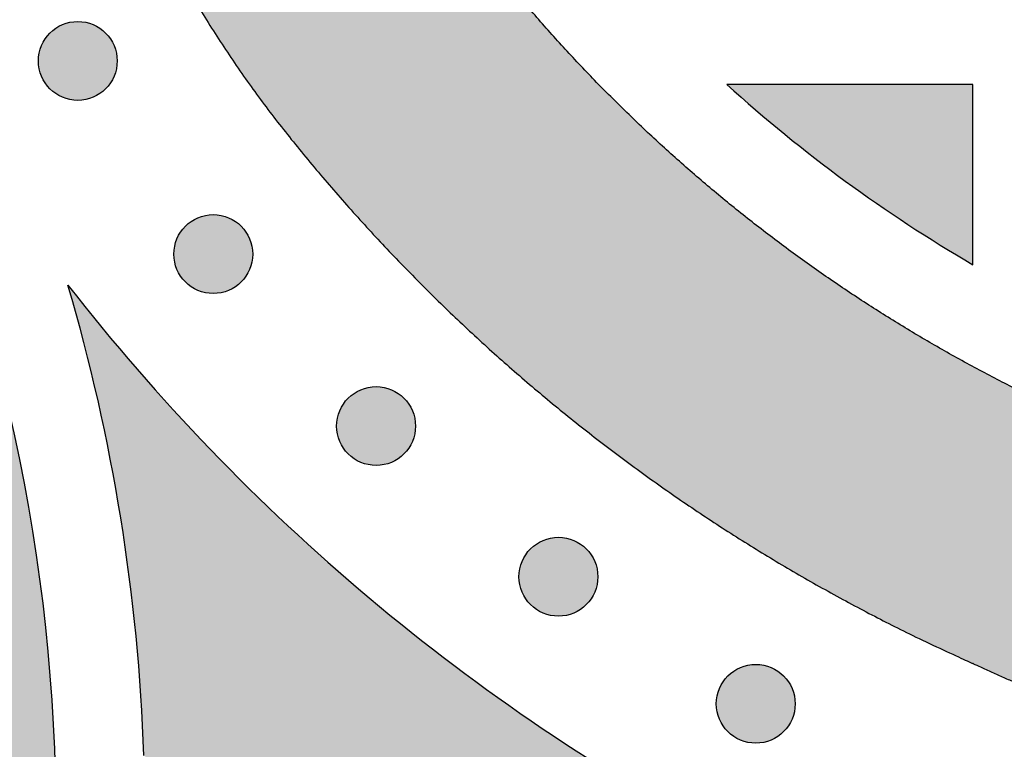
# Model space of a CAD drawing. Header units: millimetres. Extents: x -3873 to -97, y 912 to 4165.
# Tile 248 of 656: x -2923 to -2879, y 1396 to 1429. Entities that reach past the tile are written whole.
import ezdxf

# ---------------------------------------------------------------- set-up
doc = ezdxf.new("R2010")
doc.units = ezdxf.units.MM
doc.layers.add('pattern', color=7, linetype='Continuous', true_color=0x000000)

msp = doc.modelspace()

# ---------------------------------------------------------------- hatches: boundary and pattern name
at = {"layer": 'pattern'}
for points in [[(-2922.881, 1457.362), (-2922.868, 1456.227), (-2922.832, 1455.09), (-2922.772, 1453.95), (-2922.688, 1452.808), (-2922.58, 1451.666), (-2922.448, 1450.524), (-2922.291, 1449.382), (-2922.11, 1448.242), (-2921.905, 1447.104), (-2921.676, 1445.969), (-2921.422, 1444.837), (-2921.144, 1443.711), (-2920.842, 1442.59), (-2920.515, 1441.475), (-2920.166, 1440.366), (-2919.792, 1439.266), (-2919.396, 1438.174), (-2918.976, 1437.091), (-2918.534, 1436.019), (-2918.069, 1434.956), (-2917.582, 1433.906), (-2917.074, 1432.867), (-2916.544, 1431.841), (-2915.994, 1430.828), (-2915.423, 1429.829), (-2914.833, 1428.844), (-2914.224, 1427.875), (-2913.596, 1426.921), (-2912.949, 1425.984), (-2912.286, 1425.063), (-2911.605, 1424.159), (-2910.908, 1423.273), (-2909.377, 1421.424), (-2907.787, 1419.614), (-2906.141, 1417.848), (-2904.441, 1416.127), (-2902.687, 1414.454), (-2900.882, 1412.831), (-2899.028, 1411.261), (-2897.128, 1409.746), (-2895.184, 1408.287), (-2893.199, 1406.888), (-2891.175, 1405.548), (-2889.115, 1404.271), (-2887.022, 1403.057), (-2884.899, 1401.907), (-2882.748, 1400.823), (-2880.574, 1399.806), (-2876.238, 1397.856), (-2860.979, 1404.172), (-2875.648, 1410.748), (-2877.505, 1411.617), (-2879.341, 1412.543), (-2881.155, 1413.524), (-2882.942, 1414.561), (-2884.701, 1415.652), (-2886.43, 1416.796), (-2888.125, 1417.992), (-2889.786, 1419.237), (-2891.408, 1420.531), (-2892.991, 1421.872), (-2894.533, 1423.258), (-2896.031, 1424.687), (-2897.483, 1426.157), (-2898.889, 1427.665), (-2900.246, 1429.21), (-2901.554, 1430.79), (-2902.097, 1431.48), (-2902.627, 1432.184), (-2903.144, 1432.901), (-2903.647, 1433.632), (-2904.136, 1434.375), (-2904.611, 1435.13), (-2905.071, 1435.897), (-2905.515, 1436.675), (-2905.944, 1437.464), (-2906.356, 1438.264), (-2906.752, 1439.073), (-2907.132, 1439.892), (-2907.494, 1440.72), (-2907.838, 1441.556), (-2908.165, 1442.399), (-2908.474, 1443.25), (-2908.765, 1444.108), (-2909.037, 1444.972), (-2909.291, 1445.841), (-2909.527, 1446.715), (-2909.743, 1447.593), (-2909.941, 1448.474), (-2910.12, 1449.359), (-2910.28, 1450.246), (-2910.421, 1451.135), (-2910.543, 1452.025), (-2910.646, 1452.916), (-2910.73, 1453.806), (-2910.796, 1454.696), (-2910.843, 1455.585), (-2910.871, 1456.472), (-2910.881, 1457.357), (-2910.87, 1458.241), (-2910.841, 1459.128), (-2910.794, 1460.017), (-2910.727, 1460.907), (-2910.642, 1461.797), (-2910.538, 1462.688), (-2910.416, 1463.578), (-2910.274, 1464.466), (-2910.113, 1465.353), (-2909.934, 1466.238), (-2909.735, 1467.119), (-2909.518, 1467.997), (-2909.281, 1468.871), (-2909.027, 1469.74), (-2908.753, 1470.603), (-2908.462, 1471.46), (-2908.152, 1472.311), (-2907.824, 1473.155), (-2907.479, 1473.99), (-2907.116, 1474.818), (-2906.736, 1475.636), (-2906.34, 1476.445), (-2905.927, 1477.245), (-2905.497, 1478.033), (-2905.052, 1478.811), (-2904.592, 1479.578), (-2904.116, 1480.333), (-2903.627, 1481.075), (-2903.123, 1481.805), (-2902.605, 1482.522), (-2902.074, 1483.225), (-2901.531, 1483.915), (-2900.222, 1485.493), (-2898.863, 1487.037), (-2897.456, 1488.545), (-2896.002, 1490.013), (-2894.503, 1491.441), (-2892.96, 1492.825), (-2891.376, 1494.165), (-2889.752, 1495.457), (-2888.091, 1496.702), (-2886.395, 1497.896), (-2884.665, 1499.038), (-2882.905, 1500.127), (-2881.116, 1501.163), (-2879.302, 1502.143), (-2877.465, 1503.067), (-2875.607, 1503.934), (-2860.933, 1510.498), (-2876.187, 1516.826), (-2880.524, 1514.881), (-2882.699, 1513.865), (-2884.851, 1512.783), (-2886.975, 1511.635), (-2889.069, 1510.423), (-2891.13, 1509.148), (-2893.155, 1507.81), (-2895.142, 1506.412), (-2897.087, 1504.955), (-2898.988, 1503.442), (-2900.843, 1501.873), (-2902.649, 1500.252), (-2904.405, 1498.58), (-2906.107, 1496.861), (-2907.755, 1495.096), (-2909.345, 1493.288), (-2910.878, 1491.44), (-2911.576, 1490.554), (-2912.257, 1489.651), (-2912.922, 1488.731), (-2913.569, 1487.794), (-2914.198, 1486.841), (-2914.808, 1485.872), (-2915.399, 1484.888), (-2915.971, 1483.89), (-2916.522, 1482.877), (-2917.052, 1481.852), (-2917.562, 1480.813), (-2918.049, 1479.763), (-2918.515, 1478.701), (-2918.958, 1477.629), (-2919.379, 1476.546), (-2919.777, 1475.455), (-2920.151, 1474.355), (-2920.502, 1473.247), (-2920.829, 1472.132), (-2921.132, 1471.011), (-2921.411, 1469.885), (-2921.666, 1468.754), (-2921.896, 1467.619), (-2922.102, 1466.481), (-2922.284, 1465.341), (-2922.442, 1464.2), (-2922.575, 1463.057), (-2922.684, 1461.915), (-2922.769, 1460.774), (-2922.83, 1459.634), (-2922.867, 1458.496)], [(-2921.727, 1425.494), (-2921.699, 1425.467), (-2921.67, 1425.44), (-2921.64, 1425.413), (-2921.61, 1425.387), (-2921.578, 1425.361), (-2921.546, 1425.336), (-2921.512, 1425.311), (-2921.478, 1425.287), (-2921.443, 1425.264), (-2921.407, 1425.241), (-2921.371, 1425.219), (-2921.334, 1425.198), (-2921.296, 1425.177), (-2921.257, 1425.157), (-2921.218, 1425.139), (-2921.177, 1425.121), (-2921.137, 1425.104), (-2921.095, 1425.088), (-2921.053, 1425.072), (-2921.011, 1425.058), (-2920.968, 1425.045), (-2920.925, 1425.033), (-2920.881, 1425.022), (-2920.836, 1425.012), (-2920.792, 1425.004), (-2920.747, 1424.996), (-2920.701, 1424.99), (-2920.656, 1424.984), (-2920.61, 1424.98), (-2920.565, 1424.977), (-2920.519, 1424.975), (-2920.473, 1424.975), (-2920.427, 1424.975), (-2920.381, 1424.977), (-2920.335, 1424.98), (-2920.289, 1424.984), (-2920.244, 1424.99), (-2920.199, 1424.996), (-2920.154, 1425.004), (-2920.109, 1425.012), (-2920.065, 1425.022), (-2920.021, 1425.033), (-2919.978, 1425.045), (-2919.935, 1425.058), (-2919.892, 1425.073), (-2919.85, 1425.088), (-2919.809, 1425.104), (-2919.768, 1425.121), (-2919.728, 1425.139), (-2919.689, 1425.158), (-2919.65, 1425.177), (-2919.612, 1425.198), (-2919.575, 1425.219), (-2919.538, 1425.241), (-2919.502, 1425.264), (-2919.467, 1425.287), (-2919.433, 1425.311), (-2919.4, 1425.336), (-2919.368, 1425.361), (-2919.336, 1425.387), (-2919.305, 1425.413), (-2919.275, 1425.44), (-2919.246, 1425.467), (-2919.218, 1425.495), (-2919.191, 1425.523), (-2919.163, 1425.552), (-2919.137, 1425.582), (-2919.111, 1425.612), (-2919.085, 1425.644), (-2919.06, 1425.676), (-2919.035, 1425.71), (-2919.011, 1425.744), (-2918.987, 1425.779), (-2918.965, 1425.814), (-2918.943, 1425.851), (-2918.921, 1425.888), (-2918.901, 1425.926), (-2918.881, 1425.965), (-2918.862, 1426.004), (-2918.844, 1426.045), (-2918.827, 1426.085), (-2918.811, 1426.127), (-2918.796, 1426.169), (-2918.782, 1426.211), (-2918.769, 1426.254), (-2918.757, 1426.297), (-2918.746, 1426.341), (-2918.736, 1426.386), (-2918.727, 1426.43), (-2918.72, 1426.475), (-2918.713, 1426.521), (-2918.708, 1426.566), (-2918.704, 1426.612), (-2918.701, 1426.657), (-2918.699, 1426.703), (-2918.699, 1426.749), (-2918.699, 1426.795), (-2918.701, 1426.841), (-2918.704, 1426.887), (-2918.708, 1426.932), (-2918.713, 1426.978), (-2918.72, 1427.023), (-2918.727, 1427.068), (-2918.736, 1427.113), (-2918.746, 1427.157), (-2918.757, 1427.201), (-2918.769, 1427.244), (-2918.782, 1427.287), (-2918.796, 1427.33), (-2918.811, 1427.372), (-2918.828, 1427.413), (-2918.845, 1427.454), (-2918.863, 1427.494), (-2918.881, 1427.533), (-2918.901, 1427.572), (-2918.922, 1427.61), (-2918.943, 1427.647), (-2918.965, 1427.684), (-2918.988, 1427.72), (-2919.011, 1427.755), (-2919.035, 1427.789), (-2919.06, 1427.822), (-2919.085, 1427.854), (-2919.111, 1427.886), (-2919.137, 1427.917), (-2919.164, 1427.947), (-2919.191, 1427.976), (-2919.218, 1428.004), (-2919.247, 1428.031), (-2919.276, 1428.059), (-2919.305, 1428.085), (-2919.336, 1428.111), (-2919.368, 1428.137), (-2919.4, 1428.162), (-2919.434, 1428.187), (-2919.468, 1428.211), (-2919.503, 1428.235), (-2919.538, 1428.257), (-2919.575, 1428.279), (-2919.612, 1428.301), (-2919.65, 1428.321), (-2919.689, 1428.341), (-2919.728, 1428.36), (-2919.768, 1428.378), (-2919.809, 1428.395), (-2919.85, 1428.411), (-2919.892, 1428.426), (-2919.935, 1428.44), (-2919.978, 1428.453), (-2920.021, 1428.465), (-2920.065, 1428.476), (-2920.109, 1428.486), (-2920.154, 1428.495), (-2920.199, 1428.502), (-2920.244, 1428.509), (-2920.29, 1428.514), (-2920.335, 1428.518), (-2920.381, 1428.521), (-2920.427, 1428.523), (-2920.473, 1428.523), (-2920.519, 1428.523), (-2920.565, 1428.521), (-2920.611, 1428.518), (-2920.656, 1428.514), (-2920.702, 1428.509), (-2920.747, 1428.502), (-2920.792, 1428.494), (-2920.837, 1428.486), (-2920.881, 1428.476), (-2920.925, 1428.465), (-2920.968, 1428.453), (-2921.011, 1428.44), (-2921.054, 1428.426), (-2921.096, 1428.411), (-2921.137, 1428.394), (-2921.178, 1428.377), (-2921.218, 1428.359), (-2921.257, 1428.341), (-2921.296, 1428.321), (-2921.334, 1428.3), (-2921.371, 1428.279), (-2921.408, 1428.257), (-2921.443, 1428.234), (-2921.478, 1428.211), (-2921.512, 1428.187), (-2921.546, 1428.162), (-2921.578, 1428.137), (-2921.61, 1428.111), (-2921.641, 1428.085), (-2921.67, 1428.058), (-2921.699, 1428.031), (-2921.728, 1428.004), (-2921.755, 1427.975), (-2921.782, 1427.946), (-2921.809, 1427.917), (-2921.835, 1427.886), (-2921.861, 1427.854), (-2921.886, 1427.822), (-2921.911, 1427.788), (-2921.935, 1427.754), (-2921.958, 1427.719), (-2921.981, 1427.684), (-2922.003, 1427.647), (-2922.024, 1427.61), (-2922.045, 1427.572), (-2922.065, 1427.533), (-2922.083, 1427.494), (-2922.101, 1427.454), (-2922.118, 1427.413), (-2922.134, 1427.372), (-2922.15, 1427.33), (-2922.164, 1427.287), (-2922.177, 1427.244), (-2922.189, 1427.201), (-2922.2, 1427.157), (-2922.21, 1427.113), (-2922.218, 1427.068), (-2922.226, 1427.023), (-2922.232, 1426.978), (-2922.238, 1426.932), (-2922.242, 1426.887), (-2922.245, 1426.841), (-2922.247, 1426.795), (-2922.247, 1426.749), (-2922.247, 1426.703), (-2922.245, 1426.657), (-2922.242, 1426.611), (-2922.238, 1426.566), (-2922.232, 1426.52), (-2922.226, 1426.475), (-2922.218, 1426.43), (-2922.209, 1426.385), (-2922.2, 1426.341), (-2922.189, 1426.297), (-2922.177, 1426.254), (-2922.164, 1426.211), (-2922.149, 1426.168), (-2922.134, 1426.126), (-2922.118, 1426.085), (-2922.101, 1426.044), (-2922.083, 1426.004), (-2922.064, 1425.965), (-2922.045, 1425.926), (-2922.024, 1425.888), (-2922.003, 1425.851), (-2921.981, 1425.814), (-2921.958, 1425.779), (-2921.935, 1425.744), (-2921.911, 1425.71), (-2921.886, 1425.676), (-2921.861, 1425.644), (-2921.835, 1425.612), (-2921.809, 1425.581), (-2921.782, 1425.552), (-2921.755, 1425.523)], [(-2929.758, 1428.419), (-2930.401, 1420.543), (-2931.202, 1412.659), (-2932.162, 1404.769), (-2933.282, 1396.88), (-2934.563, 1388.995), (-2936.004, 1381.12), (-2937.606, 1373.26), (-2939.369, 1365.419), (-2941.292, 1357.602), (-2943.375, 1349.815), (-2945.618, 1342.062), (-2948.02, 1334.347), (-2950.579, 1326.677), (-2953.295, 1319.055), (-2956.165, 1311.487), (-2959.189, 1303.977), (-2962.364, 1296.53), (-2965.689, 1289.15), (-2969.161, 1281.841), (-2972.778, 1274.609), (-2976.537, 1267.458), (-2980.436, 1260.391), (-2984.472, 1253.413), (-2988.642, 1246.527), (-2992.942, 1239.738), (-2997.37, 1233.049), (-3001.922, 1226.463), (-3006.594, 1219.984), (-3011.383, 1213.615), (-3016.285, 1207.36), (-3021.297, 1201.22), (-3026.413, 1195.198), (-3024.311, 1195.964), (-3022.224, 1196.789), (-3020.157, 1197.673), (-3018.111, 1198.616), (-3016.088, 1199.616), (-3014.092, 1200.673), (-3012.124, 1201.785), (-3010.187, 1202.952), (-3008.283, 1204.173), (-3006.414, 1205.445), (-3004.583, 1206.767), (-3002.791, 1208.137), (-3001.04, 1209.555), (-2999.332, 1211.017), (-2997.668, 1212.523), (-2996.051, 1214.069), (-2988.979, 1224.053), (-2982.186, 1234.274), (-2975.684, 1244.722), (-2969.483, 1255.384), (-2963.595, 1266.247), (-2958.027, 1277.296), (-2952.79, 1288.518), (-2947.89, 1299.898), (-2943.335, 1311.42), (-2939.13, 1323.068), (-2935.281, 1334.827), (-2931.792, 1346.681), (-2928.665, 1358.612), (-2925.903, 1370.604), (-2923.506, 1382.64), (-2921.475, 1394.705), (-2921.561, 1396.876), (-2921.705, 1399.05), (-2921.908, 1401.223), (-2922.169, 1403.394), (-2922.49, 1405.561), (-2922.868, 1407.72), (-2923.305, 1409.87), (-2923.8, 1412.008), (-2924.352, 1414.132), (-2924.961, 1416.24), (-2925.626, 1418.329), (-2926.347, 1420.397), (-2927.121, 1422.442), (-2927.949, 1424.462), (-2928.828, 1426.455)], [(-2891.263, 1425.687), (-2889.975, 1424.552), (-2888.658, 1423.449), (-2887.311, 1422.38), (-2885.937, 1421.346), (-2884.536, 1420.348), (-2883.11, 1419.388), (-2881.661, 1418.465), (-2880.19, 1417.581), (-2880.19, 1425.688)], [(-2915.629, 1416.803), (-2915.6, 1416.776), (-2915.571, 1416.749), (-2915.541, 1416.722), (-2915.511, 1416.696), (-2915.479, 1416.67), (-2915.447, 1416.645), (-2915.413, 1416.62), (-2915.379, 1416.596), (-2915.344, 1416.573), (-2915.309, 1416.55), (-2915.272, 1416.528), (-2915.235, 1416.507), (-2915.197, 1416.486), (-2915.158, 1416.466), (-2915.119, 1416.448), (-2915.079, 1416.43), (-2915.038, 1416.413), (-2914.996, 1416.397), (-2914.955, 1416.381), (-2914.912, 1416.367), (-2914.869, 1416.354), (-2914.826, 1416.342), (-2914.782, 1416.331), (-2914.737, 1416.321), (-2914.693, 1416.313), (-2914.648, 1416.305), (-2914.603, 1416.299), (-2914.557, 1416.293), (-2914.511, 1416.289), (-2914.466, 1416.286), (-2914.42, 1416.284), (-2914.374, 1416.284), (-2914.328, 1416.284), (-2914.282, 1416.286), (-2914.236, 1416.289), (-2914.191, 1416.293), (-2914.145, 1416.299), (-2914.1, 1416.305), (-2914.055, 1416.313), (-2914.01, 1416.321), (-2913.966, 1416.331), (-2913.922, 1416.342), (-2913.879, 1416.354), (-2913.836, 1416.367), (-2913.793, 1416.382), (-2913.751, 1416.397), (-2913.71, 1416.413), (-2913.669, 1416.43), (-2913.629, 1416.448), (-2913.59, 1416.467), (-2913.551, 1416.486), (-2913.513, 1416.507), (-2913.476, 1416.528), (-2913.439, 1416.55), (-2913.403, 1416.573), (-2913.368, 1416.596), (-2913.334, 1416.62), (-2913.301, 1416.645), (-2913.269, 1416.67), (-2913.237, 1416.696), (-2913.206, 1416.722), (-2913.176, 1416.749), (-2913.147, 1416.776), (-2913.119, 1416.804), (-2913.092, 1416.832), (-2913.065, 1416.861), (-2913.038, 1416.891), (-2913.012, 1416.921), (-2912.986, 1416.953), (-2912.961, 1416.985), (-2912.936, 1417.019), (-2912.912, 1417.053), (-2912.889, 1417.088), (-2912.866, 1417.123), (-2912.844, 1417.16), (-2912.823, 1417.197), (-2912.802, 1417.235), (-2912.782, 1417.274), (-2912.764, 1417.313), (-2912.746, 1417.354), (-2912.729, 1417.394), (-2912.712, 1417.436), (-2912.697, 1417.478), (-2912.683, 1417.52), (-2912.67, 1417.563), (-2912.658, 1417.606), (-2912.647, 1417.65), (-2912.637, 1417.695), (-2912.629, 1417.739), (-2912.621, 1417.784), (-2912.614, 1417.83), (-2912.609, 1417.875), (-2912.605, 1417.921), (-2912.602, 1417.966), (-2912.6, 1418.012), (-2912.6, 1418.058), (-2912.6, 1418.104), (-2912.602, 1418.15), (-2912.605, 1418.196), (-2912.609, 1418.241), (-2912.615, 1418.287), (-2912.621, 1418.332), (-2912.629, 1418.377), (-2912.637, 1418.422), (-2912.647, 1418.466), (-2912.658, 1418.51), (-2912.67, 1418.553), (-2912.683, 1418.596), (-2912.697, 1418.639), (-2912.713, 1418.681), (-2912.729, 1418.722), (-2912.746, 1418.763), (-2912.764, 1418.803), (-2912.782, 1418.842), (-2912.802, 1418.881), (-2912.823, 1418.919), (-2912.844, 1418.956), (-2912.866, 1418.993), (-2912.889, 1419.029), (-2912.912, 1419.064), (-2912.936, 1419.098), (-2912.961, 1419.131), (-2912.986, 1419.163), (-2913.012, 1419.195), (-2913.038, 1419.226), (-2913.065, 1419.256), (-2913.092, 1419.285), (-2913.119, 1419.313), (-2913.148, 1419.34), (-2913.177, 1419.367), (-2913.207, 1419.394), (-2913.237, 1419.42), (-2913.269, 1419.446), (-2913.301, 1419.471), (-2913.335, 1419.496), (-2913.369, 1419.52), (-2913.404, 1419.544), (-2913.439, 1419.566), (-2913.476, 1419.588), (-2913.513, 1419.61), (-2913.551, 1419.63), (-2913.59, 1419.65), (-2913.629, 1419.669), (-2913.669, 1419.686), (-2913.71, 1419.704), (-2913.752, 1419.72), (-2913.793, 1419.735), (-2913.836, 1419.749), (-2913.879, 1419.762), (-2913.922, 1419.774), (-2913.966, 1419.785), (-2914.011, 1419.795), (-2914.055, 1419.804), (-2914.1, 1419.811), (-2914.145, 1419.818), (-2914.191, 1419.823), (-2914.237, 1419.827), (-2914.282, 1419.83), (-2914.328, 1419.832), (-2914.374, 1419.832), (-2914.42, 1419.832), (-2914.466, 1419.83), (-2914.512, 1419.827), (-2914.557, 1419.823), (-2914.603, 1419.818), (-2914.648, 1419.811), (-2914.693, 1419.803), (-2914.738, 1419.795), (-2914.782, 1419.785), (-2914.826, 1419.774), (-2914.869, 1419.762), (-2914.912, 1419.749), (-2914.955, 1419.735), (-2914.997, 1419.72), (-2915.038, 1419.703), (-2915.079, 1419.686), (-2915.119, 1419.668), (-2915.158, 1419.65), (-2915.197, 1419.63), (-2915.235, 1419.609), (-2915.272, 1419.588), (-2915.309, 1419.566), (-2915.345, 1419.543), (-2915.379, 1419.52), (-2915.414, 1419.496), (-2915.447, 1419.471), (-2915.479, 1419.446), (-2915.511, 1419.42), (-2915.542, 1419.394), (-2915.572, 1419.367), (-2915.601, 1419.34), (-2915.629, 1419.313), (-2915.656, 1419.284), (-2915.683, 1419.255), (-2915.71, 1419.226), (-2915.736, 1419.195), (-2915.762, 1419.163), (-2915.787, 1419.131), (-2915.812, 1419.097), (-2915.836, 1419.063), (-2915.859, 1419.028), (-2915.882, 1418.993), (-2915.904, 1418.956), (-2915.925, 1418.919), (-2915.946, 1418.881), (-2915.966, 1418.842), (-2915.984, 1418.803), (-2916.002, 1418.763), (-2916.019, 1418.722), (-2916.036, 1418.681), (-2916.051, 1418.639), (-2916.065, 1418.596), (-2916.078, 1418.553), (-2916.09, 1418.51), (-2916.101, 1418.466), (-2916.111, 1418.422), (-2916.119, 1418.377), (-2916.127, 1418.332), (-2916.134, 1418.287), (-2916.139, 1418.241), (-2916.143, 1418.196), (-2916.146, 1418.15), (-2916.148, 1418.104), (-2916.148, 1418.058), (-2916.148, 1418.012), (-2916.146, 1417.966), (-2916.143, 1417.92), (-2916.139, 1417.875), (-2916.133, 1417.829), (-2916.127, 1417.784), (-2916.119, 1417.739), (-2916.111, 1417.694), (-2916.101, 1417.65), (-2916.09, 1417.606), (-2916.078, 1417.563), (-2916.065, 1417.52), (-2916.051, 1417.477), (-2916.035, 1417.435), (-2916.019, 1417.394), (-2916.002, 1417.353), (-2915.984, 1417.313), (-2915.966, 1417.274), (-2915.946, 1417.235), (-2915.925, 1417.197), (-2915.904, 1417.16), (-2915.882, 1417.123), (-2915.859, 1417.088), (-2915.836, 1417.053), (-2915.812, 1417.018), (-2915.787, 1416.985), (-2915.762, 1416.953), (-2915.736, 1416.921), (-2915.71, 1416.89), (-2915.683, 1416.861), (-2915.656, 1416.832)], [(-2917.498, 1395.499), (-2917.631, 1398.178), (-2917.85, 1400.855), (-2918.153, 1403.527), (-2918.539, 1406.19), (-2919.01, 1408.839), (-2919.563, 1411.471), (-2920.198, 1414.081), (-2920.914, 1416.666), (-2919.397, 1414.767), (-2917.826, 1412.903), (-2916.204, 1411.078), (-2914.531, 1409.293), (-2912.809, 1407.551), (-2911.04, 1405.852), (-2909.225, 1404.2), (-2907.366, 1402.596), (-2905.466, 1401.042), (-2903.526, 1399.539), (-2901.548, 1398.089), (-2899.535, 1396.693), (-2897.488, 1395.353), (-2895.411, 1394.069), (-2893.305, 1392.843), (-2891.172, 1391.676), (-2905.033, 1385.94), (-2906.666, 1387.03), (-2908.28, 1388.151), (-2909.873, 1389.303), (-2911.444, 1390.485), (-2912.993, 1391.696), (-2914.519, 1392.936), (-2916.021, 1394.204)], [(-2908.304, 1409.065), (-2908.275, 1409.038), (-2908.246, 1409.011), (-2908.217, 1408.984), (-2908.186, 1408.958), (-2908.154, 1408.932), (-2908.122, 1408.907), (-2908.088, 1408.882), (-2908.054, 1408.858), (-2908.019, 1408.835), (-2907.984, 1408.812), (-2907.947, 1408.79), (-2907.91, 1408.769), (-2907.872, 1408.748), (-2907.833, 1408.728), (-2907.794, 1408.71), (-2907.754, 1408.692), (-2907.713, 1408.675), (-2907.672, 1408.659), (-2907.63, 1408.643), (-2907.587, 1408.629), (-2907.544, 1408.616), (-2907.501, 1408.604), (-2907.457, 1408.593), (-2907.413, 1408.583), (-2907.368, 1408.575), (-2907.323, 1408.567), (-2907.278, 1408.561), (-2907.232, 1408.555), (-2907.187, 1408.551), (-2907.141, 1408.548), (-2907.095, 1408.546), (-2907.049, 1408.546), (-2907.003, 1408.546), (-2906.957, 1408.548), (-2906.911, 1408.551), (-2906.866, 1408.555), (-2906.82, 1408.561), (-2906.775, 1408.567), (-2906.73, 1408.575), (-2906.685, 1408.583), (-2906.641, 1408.593), (-2906.597, 1408.604), (-2906.554, 1408.616), (-2906.511, 1408.629), (-2906.468, 1408.644), (-2906.426, 1408.659), (-2906.385, 1408.675), (-2906.344, 1408.692), (-2906.304, 1408.71), (-2906.265, 1408.729), (-2906.226, 1408.748), (-2906.188, 1408.769), (-2906.151, 1408.79), (-2906.114, 1408.812), (-2906.079, 1408.835), (-2906.044, 1408.858), (-2906.01, 1408.882), (-2905.976, 1408.907), (-2905.944, 1408.932), (-2905.912, 1408.958), (-2905.881, 1408.984), (-2905.852, 1409.011), (-2905.823, 1409.038), (-2905.794, 1409.066), (-2905.767, 1409.094), (-2905.74, 1409.123), (-2905.713, 1409.153), (-2905.687, 1409.183), (-2905.661, 1409.215), (-2905.636, 1409.247), (-2905.611, 1409.281), (-2905.587, 1409.315), (-2905.564, 1409.35), (-2905.541, 1409.385), (-2905.519, 1409.422), (-2905.498, 1409.459), (-2905.477, 1409.497), (-2905.457, 1409.536), (-2905.439, 1409.575), (-2905.421, 1409.615), (-2905.404, 1409.656), (-2905.388, 1409.698), (-2905.372, 1409.739), (-2905.358, 1409.782), (-2905.345, 1409.825), (-2905.333, 1409.868), (-2905.322, 1409.912), (-2905.312, 1409.957), (-2905.304, 1410.001), (-2905.296, 1410.046), (-2905.29, 1410.091), (-2905.284, 1410.137), (-2905.28, 1410.183), (-2905.277, 1410.228), (-2905.275, 1410.274), (-2905.275, 1410.32), (-2905.275, 1410.366), (-2905.277, 1410.412), (-2905.28, 1410.458), (-2905.284, 1410.503), (-2905.29, 1410.549), (-2905.296, 1410.594), (-2905.304, 1410.639), (-2905.312, 1410.684), (-2905.322, 1410.728), (-2905.333, 1410.772), (-2905.345, 1410.815), (-2905.358, 1410.858), (-2905.373, 1410.901), (-2905.388, 1410.943), (-2905.404, 1410.984), (-2905.421, 1411.025), (-2905.439, 1411.065), (-2905.458, 1411.104), (-2905.477, 1411.143), (-2905.498, 1411.181), (-2905.519, 1411.218), (-2905.541, 1411.255), (-2905.564, 1411.291), (-2905.587, 1411.326), (-2905.611, 1411.36), (-2905.636, 1411.393), (-2905.661, 1411.425), (-2905.687, 1411.457), (-2905.713, 1411.488), (-2905.74, 1411.518), (-2905.767, 1411.547), (-2905.795, 1411.575), (-2905.823, 1411.602), (-2905.852, 1411.629), (-2905.882, 1411.656), (-2905.912, 1411.682), (-2905.944, 1411.708), (-2905.976, 1411.733), (-2906.01, 1411.758), (-2906.044, 1411.782), (-2906.079, 1411.806), (-2906.114, 1411.828), (-2906.151, 1411.85), (-2906.188, 1411.872), (-2906.226, 1411.892), (-2906.265, 1411.912), (-2906.304, 1411.931), (-2906.345, 1411.948), (-2906.385, 1411.965), (-2906.427, 1411.982), (-2906.469, 1411.997), (-2906.511, 1412.011), (-2906.554, 1412.024), (-2906.597, 1412.036), (-2906.641, 1412.047), (-2906.686, 1412.057), (-2906.73, 1412.065), (-2906.775, 1412.073), (-2906.821, 1412.08), (-2906.866, 1412.085), (-2906.912, 1412.089), (-2906.957, 1412.092), (-2907.003, 1412.094), (-2907.049, 1412.094), (-2907.095, 1412.094), (-2907.141, 1412.092), (-2907.187, 1412.089), (-2907.232, 1412.085), (-2907.278, 1412.08), (-2907.323, 1412.073), (-2907.368, 1412.065), (-2907.413, 1412.057), (-2907.457, 1412.047), (-2907.501, 1412.036), (-2907.544, 1412.024), (-2907.587, 1412.011), (-2907.63, 1411.997), (-2907.672, 1411.981), (-2907.713, 1411.965), (-2907.754, 1411.948), (-2907.794, 1411.93), (-2907.833, 1411.912), (-2907.872, 1411.892), (-2907.91, 1411.871), (-2907.947, 1411.85), (-2907.984, 1411.828), (-2908.02, 1411.805), (-2908.055, 1411.782), (-2908.089, 1411.758), (-2908.122, 1411.733), (-2908.154, 1411.708), (-2908.186, 1411.682), (-2908.217, 1411.656), (-2908.247, 1411.629), (-2908.276, 1411.602), (-2908.304, 1411.575), (-2908.331, 1411.546), (-2908.359, 1411.517), (-2908.385, 1411.487), (-2908.411, 1411.457), (-2908.437, 1411.425), (-2908.462, 1411.393), (-2908.487, 1411.359), (-2908.511, 1411.325), (-2908.535, 1411.29), (-2908.557, 1411.255), (-2908.579, 1411.218), (-2908.601, 1411.181), (-2908.621, 1411.143), (-2908.641, 1411.104), (-2908.66, 1411.065), (-2908.678, 1411.025), (-2908.695, 1410.984), (-2908.711, 1410.943), (-2908.726, 1410.901), (-2908.74, 1410.858), (-2908.753, 1410.815), (-2908.765, 1410.772), (-2908.776, 1410.728), (-2908.786, 1410.683), (-2908.795, 1410.639), (-2908.802, 1410.594), (-2908.809, 1410.549), (-2908.814, 1410.503), (-2908.818, 1410.458), (-2908.821, 1410.412), (-2908.823, 1410.366), (-2908.823, 1410.32), (-2908.823, 1410.274), (-2908.821, 1410.228), (-2908.818, 1410.182), (-2908.814, 1410.137), (-2908.809, 1410.091), (-2908.802, 1410.046), (-2908.794, 1410.001), (-2908.786, 1409.956), (-2908.776, 1409.912), (-2908.765, 1409.868), (-2908.753, 1409.825), (-2908.74, 1409.782), (-2908.726, 1409.739), (-2908.711, 1409.697), (-2908.694, 1409.656), (-2908.677, 1409.615), (-2908.659, 1409.575), (-2908.641, 1409.536), (-2908.621, 1409.497), (-2908.6, 1409.459), (-2908.579, 1409.422), (-2908.557, 1409.385), (-2908.534, 1409.349), (-2908.511, 1409.315), (-2908.487, 1409.28), (-2908.462, 1409.247), (-2908.437, 1409.215), (-2908.411, 1409.183), (-2908.385, 1409.152), (-2908.358, 1409.123), (-2908.331, 1409.093)], [(-2900.098, 1402.286), (-2900.07, 1402.258), (-2900.041, 1402.231), (-2900.011, 1402.204), (-2899.98, 1402.178), (-2899.949, 1402.152), (-2899.916, 1402.127), (-2899.883, 1402.102), (-2899.849, 1402.078), (-2899.814, 1402.055), (-2899.778, 1402.032), (-2899.742, 1402.01), (-2899.704, 1401.989), (-2899.666, 1401.968), (-2899.628, 1401.949), (-2899.588, 1401.93), (-2899.548, 1401.912), (-2899.507, 1401.895), (-2899.466, 1401.879), (-2899.424, 1401.864), (-2899.382, 1401.85), (-2899.339, 1401.836), (-2899.295, 1401.824), (-2899.251, 1401.814), (-2899.207, 1401.804), (-2899.162, 1401.795), (-2899.117, 1401.787), (-2899.072, 1401.781), (-2899.027, 1401.775), (-2898.981, 1401.771), (-2898.935, 1401.768), (-2898.889, 1401.767), (-2898.843, 1401.766), (-2898.798, 1401.767), (-2898.752, 1401.768), (-2898.706, 1401.771), (-2898.66, 1401.776), (-2898.615, 1401.781), (-2898.57, 1401.787), (-2898.525, 1401.795), (-2898.48, 1401.804), (-2898.436, 1401.814), (-2898.392, 1401.825), (-2898.348, 1401.837), (-2898.305, 1401.85), (-2898.263, 1401.864), (-2898.221, 1401.879), (-2898.18, 1401.895), (-2898.139, 1401.912), (-2898.099, 1401.93), (-2898.059, 1401.949), (-2898.021, 1401.968), (-2897.983, 1401.989), (-2897.945, 1402.01), (-2897.909, 1402.032), (-2897.873, 1402.055), (-2897.838, 1402.078), (-2897.804, 1402.102), (-2897.771, 1402.127), (-2897.738, 1402.152), (-2897.707, 1402.178), (-2897.676, 1402.204), (-2897.646, 1402.231), (-2897.617, 1402.258), (-2897.589, 1402.286), (-2897.561, 1402.314), (-2897.534, 1402.343), (-2897.508, 1402.373), (-2897.481, 1402.404), (-2897.455, 1402.435), (-2897.43, 1402.468), (-2897.406, 1402.501), (-2897.382, 1402.535), (-2897.358, 1402.57), (-2897.335, 1402.606), (-2897.313, 1402.642), (-2897.292, 1402.679), (-2897.272, 1402.717), (-2897.252, 1402.756), (-2897.233, 1402.796), (-2897.215, 1402.836), (-2897.198, 1402.876), (-2897.182, 1402.918), (-2897.167, 1402.96), (-2897.153, 1403.002), (-2897.14, 1403.045), (-2897.128, 1403.089), (-2897.117, 1403.133), (-2897.107, 1403.177), (-2897.098, 1403.222), (-2897.091, 1403.267), (-2897.084, 1403.312), (-2897.079, 1403.357), (-2897.075, 1403.403), (-2897.072, 1403.449), (-2897.07, 1403.495), (-2897.069, 1403.54), (-2897.07, 1403.586), (-2897.072, 1403.632), (-2897.075, 1403.678), (-2897.079, 1403.724), (-2897.084, 1403.769), (-2897.091, 1403.814), (-2897.098, 1403.859), (-2897.107, 1403.904), (-2897.117, 1403.948), (-2897.128, 1403.992), (-2897.14, 1404.036), (-2897.153, 1404.079), (-2897.167, 1404.121), (-2897.182, 1404.163), (-2897.198, 1404.204), (-2897.215, 1404.245), (-2897.233, 1404.285), (-2897.252, 1404.325), (-2897.272, 1404.363), (-2897.292, 1404.401), (-2897.314, 1404.439), (-2897.336, 1404.475), (-2897.358, 1404.511), (-2897.382, 1404.546), (-2897.406, 1404.58), (-2897.43, 1404.613), (-2897.456, 1404.646), (-2897.481, 1404.677), (-2897.508, 1404.708), (-2897.534, 1404.738), (-2897.562, 1404.767), (-2897.589, 1404.795), (-2897.617, 1404.823), (-2897.646, 1404.85), (-2897.676, 1404.876), (-2897.707, 1404.903), (-2897.739, 1404.928), (-2897.771, 1404.954), (-2897.804, 1404.978), (-2897.838, 1405.002), (-2897.873, 1405.026), (-2897.909, 1405.049), (-2897.946, 1405.071), (-2897.983, 1405.092), (-2898.021, 1405.112), (-2898.06, 1405.132), (-2898.099, 1405.151), (-2898.139, 1405.169), (-2898.18, 1405.186), (-2898.221, 1405.202), (-2898.263, 1405.217), (-2898.306, 1405.231), (-2898.349, 1405.244), (-2898.392, 1405.256), (-2898.436, 1405.267), (-2898.48, 1405.277), (-2898.525, 1405.286), (-2898.57, 1405.293), (-2898.615, 1405.3), (-2898.661, 1405.305), (-2898.706, 1405.309), (-2898.752, 1405.312), (-2898.798, 1405.314), (-2898.844, 1405.315), (-2898.89, 1405.314), (-2898.936, 1405.312), (-2898.981, 1405.309), (-2899.027, 1405.305), (-2899.072, 1405.3), (-2899.118, 1405.293), (-2899.163, 1405.286), (-2899.207, 1405.277), (-2899.252, 1405.267), (-2899.296, 1405.256), (-2899.339, 1405.244), (-2899.382, 1405.231), (-2899.424, 1405.217), (-2899.466, 1405.202), (-2899.508, 1405.186), (-2899.548, 1405.169), (-2899.589, 1405.151), (-2899.628, 1405.132), (-2899.667, 1405.112), (-2899.705, 1405.092), (-2899.742, 1405.07), (-2899.778, 1405.048), (-2899.814, 1405.026), (-2899.849, 1405.002), (-2899.883, 1404.978), (-2899.917, 1404.953), (-2899.949, 1404.928), (-2899.981, 1404.903), (-2900.011, 1404.876), (-2900.041, 1404.85), (-2900.07, 1404.822), (-2900.098, 1404.795), (-2900.126, 1404.767), (-2900.153, 1404.738), (-2900.18, 1404.708), (-2900.206, 1404.677), (-2900.232, 1404.645), (-2900.257, 1404.613), (-2900.282, 1404.58), (-2900.306, 1404.546), (-2900.329, 1404.511), (-2900.352, 1404.475), (-2900.374, 1404.438), (-2900.395, 1404.401), (-2900.416, 1404.363), (-2900.435, 1404.324), (-2900.454, 1404.285), (-2900.472, 1404.245), (-2900.489, 1404.204), (-2900.505, 1404.163), (-2900.52, 1404.121), (-2900.534, 1404.078), (-2900.547, 1404.035), (-2900.559, 1403.992), (-2900.57, 1403.948), (-2900.58, 1403.904), (-2900.589, 1403.859), (-2900.597, 1403.814), (-2900.603, 1403.769), (-2900.608, 1403.723), (-2900.613, 1403.678), (-2900.616, 1403.632), (-2900.617, 1403.586), (-2900.618, 1403.54), (-2900.617, 1403.494), (-2900.616, 1403.448), (-2900.613, 1403.403), (-2900.608, 1403.357), (-2900.603, 1403.311), (-2900.597, 1403.266), (-2900.589, 1403.221), (-2900.58, 1403.177), (-2900.57, 1403.132), (-2900.559, 1403.088), (-2900.547, 1403.045), (-2900.534, 1403.002), (-2900.52, 1402.959), (-2900.505, 1402.918), (-2900.489, 1402.876), (-2900.472, 1402.835), (-2900.454, 1402.795), (-2900.435, 1402.756), (-2900.415, 1402.717), (-2900.395, 1402.679), (-2900.374, 1402.642), (-2900.352, 1402.605), (-2900.329, 1402.57), (-2900.306, 1402.535), (-2900.281, 1402.501), (-2900.257, 1402.467), (-2900.232, 1402.435), (-2900.206, 1402.403), (-2900.18, 1402.373), (-2900.153, 1402.343), (-2900.126, 1402.314)], [(-2891.219, 1396.568), (-2891.191, 1396.54), (-2891.162, 1396.513), (-2891.132, 1396.486), (-2891.101, 1396.46), (-2891.07, 1396.434), (-2891.037, 1396.409), (-2891.004, 1396.385), (-2890.97, 1396.361), (-2890.935, 1396.337), (-2890.899, 1396.314), (-2890.863, 1396.292), (-2890.826, 1396.271), (-2890.788, 1396.251), (-2890.749, 1396.231), (-2890.709, 1396.212), (-2890.669, 1396.194), (-2890.629, 1396.177), (-2890.587, 1396.161), (-2890.545, 1396.146), (-2890.503, 1396.132), (-2890.46, 1396.119), (-2890.416, 1396.107), (-2890.372, 1396.096), (-2890.328, 1396.086), (-2890.283, 1396.077), (-2890.238, 1396.07), (-2890.193, 1396.063), (-2890.148, 1396.058), (-2890.102, 1396.054), (-2890.056, 1396.051), (-2890.01, 1396.049), (-2889.965, 1396.048), (-2889.919, 1396.049), (-2889.873, 1396.051), (-2889.827, 1396.054), (-2889.781, 1396.058), (-2889.736, 1396.063), (-2889.691, 1396.07), (-2889.646, 1396.077), (-2889.601, 1396.086), (-2889.557, 1396.096), (-2889.513, 1396.107), (-2889.469, 1396.119), (-2889.426, 1396.132), (-2889.384, 1396.146), (-2889.342, 1396.161), (-2889.301, 1396.177), (-2889.26, 1396.194), (-2889.22, 1396.212), (-2889.18, 1396.231), (-2889.142, 1396.251), (-2889.104, 1396.271), (-2889.066, 1396.293), (-2889.03, 1396.315), (-2888.994, 1396.337), (-2888.959, 1396.361), (-2888.925, 1396.385), (-2888.892, 1396.409), (-2888.859, 1396.435), (-2888.828, 1396.46), (-2888.797, 1396.487), (-2888.767, 1396.513), (-2888.738, 1396.541), (-2888.71, 1396.568), (-2888.682, 1396.596), (-2888.655, 1396.625), (-2888.629, 1396.655), (-2888.602, 1396.686), (-2888.577, 1396.717), (-2888.551, 1396.75), (-2888.527, 1396.783), (-2888.503, 1396.817), (-2888.479, 1396.852), (-2888.456, 1396.888), (-2888.434, 1396.924), (-2888.413, 1396.962), (-2888.393, 1397), (-2888.373, 1397.038), (-2888.354, 1397.078), (-2888.336, 1397.118), (-2888.319, 1397.159), (-2888.303, 1397.2), (-2888.288, 1397.242), (-2888.274, 1397.284), (-2888.261, 1397.327), (-2888.249, 1397.371), (-2888.238, 1397.415), (-2888.228, 1397.459), (-2888.219, 1397.504), (-2888.212, 1397.549), (-2888.205, 1397.594), (-2888.2, 1397.639), (-2888.196, 1397.685), (-2888.193, 1397.731), (-2888.191, 1397.777), (-2888.19, 1397.823), (-2888.191, 1397.869), (-2888.193, 1397.915), (-2888.196, 1397.96), (-2888.2, 1398.006), (-2888.205, 1398.051), (-2888.212, 1398.097), (-2888.219, 1398.142), (-2888.228, 1398.186), (-2888.238, 1398.231), (-2888.249, 1398.274), (-2888.261, 1398.318), (-2888.274, 1398.361), (-2888.288, 1398.403), (-2888.303, 1398.445), (-2888.319, 1398.487), (-2888.336, 1398.527), (-2888.354, 1398.568), (-2888.373, 1398.607), (-2888.393, 1398.646), (-2888.413, 1398.684), (-2888.435, 1398.721), (-2888.457, 1398.757), (-2888.479, 1398.793), (-2888.503, 1398.828), (-2888.527, 1398.862), (-2888.551, 1398.895), (-2888.577, 1398.928), (-2888.602, 1398.959), (-2888.629, 1398.99), (-2888.655, 1399.02), (-2888.683, 1399.049), (-2888.71, 1399.077), (-2888.738, 1399.105), (-2888.767, 1399.132), (-2888.797, 1399.159), (-2888.828, 1399.185), (-2888.86, 1399.211), (-2888.892, 1399.236), (-2888.925, 1399.261), (-2888.959, 1399.285), (-2888.994, 1399.308), (-2889.03, 1399.331), (-2889.067, 1399.353), (-2889.104, 1399.374), (-2889.142, 1399.395), (-2889.181, 1399.414), (-2889.22, 1399.433), (-2889.26, 1399.451), (-2889.301, 1399.468), (-2889.342, 1399.484), (-2889.384, 1399.499), (-2889.427, 1399.513), (-2889.47, 1399.526), (-2889.513, 1399.538), (-2889.557, 1399.549), (-2889.601, 1399.559), (-2889.646, 1399.568), (-2889.691, 1399.576), (-2889.736, 1399.582), (-2889.782, 1399.587), (-2889.827, 1399.592), (-2889.873, 1399.594), (-2889.919, 1399.596), (-2889.965, 1399.597), (-2890.011, 1399.596), (-2890.057, 1399.594), (-2890.102, 1399.592), (-2890.148, 1399.587), (-2890.194, 1399.582), (-2890.239, 1399.576), (-2890.284, 1399.568), (-2890.328, 1399.559), (-2890.373, 1399.549), (-2890.417, 1399.538), (-2890.46, 1399.526), (-2890.503, 1399.513), (-2890.546, 1399.499), (-2890.587, 1399.484), (-2890.629, 1399.468), (-2890.67, 1399.451), (-2890.71, 1399.433), (-2890.749, 1399.414), (-2890.788, 1399.394), (-2890.826, 1399.374), (-2890.863, 1399.353), (-2890.9, 1399.331), (-2890.935, 1399.308), (-2890.97, 1399.284), (-2891.004, 1399.26), (-2891.038, 1399.236), (-2891.07, 1399.211), (-2891.102, 1399.185), (-2891.132, 1399.158), (-2891.162, 1399.132), (-2891.191, 1399.105), (-2891.219, 1399.077), (-2891.247, 1399.049), (-2891.274, 1399.02), (-2891.301, 1398.99), (-2891.327, 1398.959), (-2891.353, 1398.928), (-2891.378, 1398.895), (-2891.403, 1398.862), (-2891.427, 1398.828), (-2891.45, 1398.793), (-2891.473, 1398.757), (-2891.495, 1398.721), (-2891.516, 1398.683), (-2891.537, 1398.645), (-2891.556, 1398.607), (-2891.575, 1398.567), (-2891.593, 1398.527), (-2891.61, 1398.486), (-2891.626, 1398.445), (-2891.641, 1398.403), (-2891.655, 1398.361), (-2891.668, 1398.318), (-2891.681, 1398.274), (-2891.691, 1398.23), (-2891.701, 1398.186), (-2891.71, 1398.141), (-2891.718, 1398.096), (-2891.724, 1398.051), (-2891.729, 1398.006), (-2891.734, 1397.96), (-2891.737, 1397.914), (-2891.738, 1397.868), (-2891.739, 1397.822), (-2891.738, 1397.776), (-2891.737, 1397.731), (-2891.734, 1397.685), (-2891.729, 1397.639), (-2891.724, 1397.594), (-2891.718, 1397.548), (-2891.71, 1397.504), (-2891.701, 1397.459), (-2891.691, 1397.415), (-2891.68, 1397.371), (-2891.668, 1397.327), (-2891.655, 1397.284), (-2891.641, 1397.242), (-2891.626, 1397.2), (-2891.61, 1397.158), (-2891.593, 1397.118), (-2891.575, 1397.078), (-2891.556, 1397.038), (-2891.537, 1396.999), (-2891.516, 1396.961), (-2891.495, 1396.924), (-2891.473, 1396.888), (-2891.45, 1396.852), (-2891.427, 1396.817), (-2891.403, 1396.783), (-2891.378, 1396.75), (-2891.353, 1396.717), (-2891.327, 1396.686), (-2891.301, 1396.655), (-2891.274, 1396.625), (-2891.247, 1396.596)]]:
    msp.add_hatch(color=256, dxfattribs=at).paths.add_polyline_path(points, flags=0)

# ---------------------------------------------------------------- linework, layer by layer
msp.add_lwpolyline([(-2880.19, 1417.581), (-2880.19, 1425.688), (-2891.263, 1425.687)], dxfattribs=at)
for centre in [(-2920.473, 1426.749), (-2914.374, 1418.058), (-2907.049, 1410.32), (-2898.844, 1403.54), (-2889.965, 1397.823)]:
    msp.add_circle(centre, 1.774, dxfattribs=at)
for centre, radius, start, end in [((-3002.92, 1392.57), 81.472, 1.50147, 26.10405), ((-2846.824, 1474.77), 66.211, 227.84293, 239.73968), ((-3002.92, 1392.57), 85.472, 1.96322, 16.37439), ((-2847.712, 1473.594), 92.733, 217.87127, 242.05244)]:
    msp.add_arc(centre, radius, start, end, dxfattribs=at)
for points, weights, knots in [([(-2922.881, 1457.362), (-2922.864, 1438.152), (-2910.908, 1423.273), (-2898.555, 1407.901), (-2880.574, 1399.806), (-2878.407, 1398.83), (-2876.238, 1397.856)], [1, 0.94341425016, 1, 0.972416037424, 1, 0.999999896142, 1], [236.227883, 236.227883, 236.227883, 272.937487, 272.937487, 311.645832, 311.645832, 316.399378, 316.399378, 316.399378]), ([(-2860.979, 1404.172), (-2868.319, 1407.449), (-2875.648, 1410.748), (-2891.004, 1417.662), (-2901.554, 1430.79), (-2910.866, 1442.378), (-2910.881, 1457.357)], [1, 0.999998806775, 1, 0.972416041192, 1, 0.943432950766, 1], [332.913603, 332.913603, 332.913603, 348.988632, 348.988632, 382.046852, 382.046852, 410.639286, 410.639286, 410.639286])]:
    msp.add_rational_spline(points, weights, degree=2, knots=knots, dxfattribs=at)

doc.saveas('drawing.dxf')
